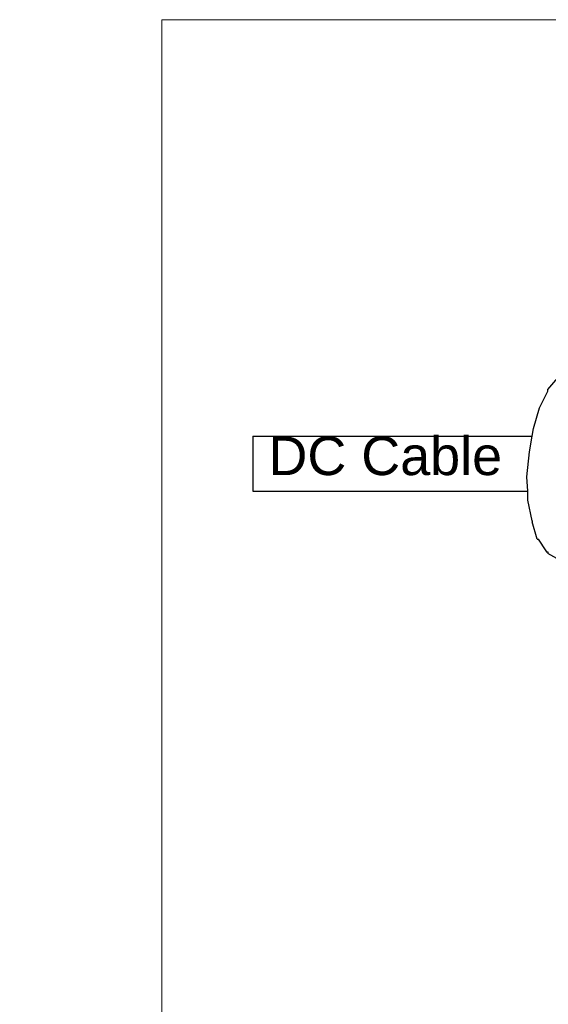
# Model space of a CAD drawing. Header units: millimetres. Extents: x 1114507 to 93926427, y 174473 to 817039.
# Tile 419 of 483: x 2209704 to 2212393, y 767794 to 772809. Entities that reach past the tile are written whole.
import ezdxf

# ---------------------------------------------------------------- set-up
doc = ezdxf.new("R2010")
doc.units = ezdxf.units.MM
doc.styles.add('Arial$001', font='arial.ttf', dxfattribs={"height": 2.041488})
doc.styles.add('Суннат', font='ariali.ttf', dxfattribs={"height": 250})

msp = doc.modelspace()

# ---------------------------------------------------------------- linework, layer by layer
at = {"color": 7, "linetype": 'Continuous', "lineweight": 9, "elevation": -2718483}
msp.add_lwpolyline([(2210427, 772809.4), (2229627.9, 772809.4), (2229626.2, 763992.8), (2210427, 763992.8)], close=True, dxfattribs=at)
at = {"color": 7, "linetype": 'Continuous', "lineweight": -2, "elevation": -2718483}
for points in [[(2212390.9, 770925.7), (2212442.5, 770985.1), (2212442.5, 770985.1)], [(2212349.5, 770832.7), (2212390.9, 770917.9), (2212390.9, 770917.9)], [(2212390.9, 770917.9), (2212390.9, 770925.7), (2212390.9, 770925.7)], [(2212318.5, 770726.7), (2212349.5, 770832.7), (2212349.5, 770832.7)], [(2212310.8, 770688), (2212318.5, 770726.7), (2212318.5, 770726.7)], [(2210889.6, 770688), (2212310.8, 770688), (2212310.8, 770688)], [(2210889.6, 770688), (2210889.6, 770408.9), (2210889.6, 770408.9)], [(2212297.8, 770607.9), (2212310.8, 770688), (2212310.8, 770688)], [(2212284.9, 770481.2), (2212297.8, 770607.9), (2212297.8, 770607.9)], [(2212290.1, 770408.9), (2212284.9, 770481.2), (2212284.9, 770481.2)], [(2210889.6, 770408.9), (2212290.1, 770408.9), (2212290.1, 770408.9)], [(2212290.1, 770362.4), (2212290.1, 770408.9), (2212290.1, 770408.9)], [(2212310.8, 770256.4), (2212290.1, 770362.4), (2212290.1, 770362.4)], [(2212310.8, 770256.4), (2212310.8, 770251.3), (2212310.8, 770251.3)], [(2212336.6, 770163.4), (2212310.8, 770251.3), (2212310.8, 770251.3)], [(2212336.6, 770163.4), (2212344.4, 770163.4), (2212344.4, 770163.4)], [(2212383.1, 770104), (2212344.4, 770163.4), (2212344.4, 770163.4)], [(2212383.1, 770104), (2212383.1, 770098.8), (2212383.1, 770098.8)], [(2212383.1, 770098.8), (2212390.9, 770098.8), (2212390.9, 770098.8)], [(2212390.9, 770098.8), (2212390.9, 770091.1), (2212390.9, 770091.1)], [(2212437.4, 770065.2), (2212390.9, 770091.1), (2212390.9, 770091.1)]]:
    msp.add_lwpolyline(points, dxfattribs=at)
for points in [[(2212349.5, 770832.7), (2212349.5, 770832.7)], [(2212297.8, 770607.9), (2212297.8, 770607.9)], [(2212284.9, 770481.2), (2212284.9, 770481.2)]]:
    msp.add_lwpolyline(points, close=True, dxfattribs=at)

# ---------------------------------------------------------------- texts
at = {"color": 7, "style": 'Arial$001'}
msp.add_text('DC Cable', height=196.33, dxfattribs=at).set_placement((2210969.7, 770489.9, -2718483))
at = {"color": 0, "insert": (1658556.4, 769145.4), "char_height": 200, "width": 5434.652, "attachment_point": 1, "style": 'Суннат'}
msp.add_mtext('\\pi1694.65184;{\\fISOCPEUR|b0|i0|c204|p34;\\LВвод от солнечных панелей к \\fISOCPEUR|b0|i0|c0|p34;\\P\\pi3194.65184;\\fISOCPEUR|b0|i0|c204|p34;инвертор с крыши }', dxfattribs=at)

doc.saveas('drawing.dxf')
